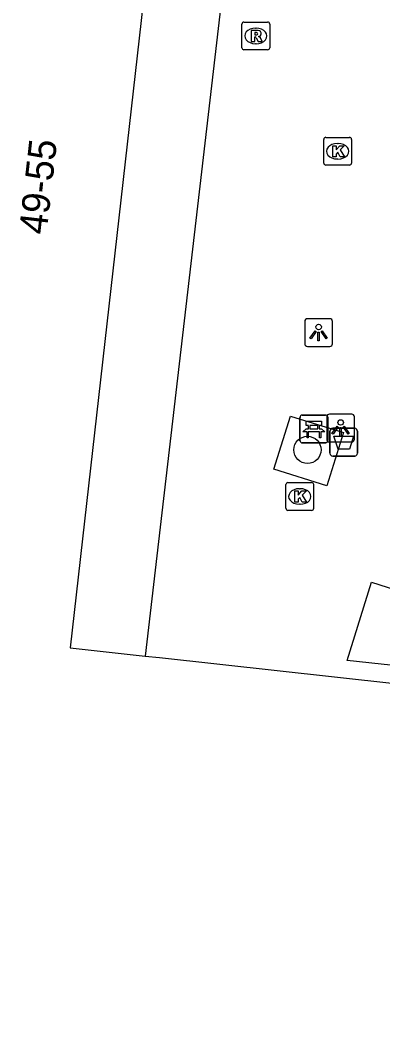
# Model space of a CAD drawing. Extents: x 162026 to 163499, y 387297 to 388169.
# Drawn here: x 162347.44 to 162360.5, y 387569.33 to 387605.84 of the extents above; entities that cross this region are included whole.
import ezdxf

# ---------------------------------------------------------------- set-up
doc = ezdxf.new("R2010")
doc.units = 0
for name, color, linetype in [('IMGEO_Afvalbak', 7, 'Continuous'), ('IMGEO_Bank', 7, 'Continuous'), ('IMGEO_Boom', 7, 'Continuous'), ('IMGEO_Kolk', 7, 'Continuous'), ('IMGEO_Lichtpunt', 7, 'Continuous'), ('IMGEO_Pand', 7, 'Continuous'), ('IMGEO_Pand_nummerreeks', 7, 'Continuous'), ('IMGEO_Rioolput', 7, 'Continuous'), ('IMGEO_Voetpad_open', 7, 'Continuous')]:
    doc.layers.add(name, color=color, linetype=linetype)

msp = doc.modelspace()

# ---------------------------------------------------------------- linework, layer by layer
at = {"layer": 'IMGEO_Afvalbak'}
for p, q in [((162358.598, 387590.256), (162358.598, 387591.056)), ((162358.598, 387591.056), (162358.598, 387590.256)), ((162358.698, 387591.156), (162359.488, 387591.156)), ((162359.488, 387591.156), (162358.698, 387591.156)), ((162359.588, 387591.056), (162359.588, 387590.256)), ((162359.588, 387590.256), (162359.588, 387591.056)), ((162359.488, 387590.156), (162358.698, 387590.156)), ((162358.698, 387590.156), (162359.488, 387590.156))]:
    msp.add_line(p, q, dxfattribs=at)
msp.add_lwpolyline([(162358.741, 387590.87), (162359.445, 387590.87), (162359.296, 387590.4), (162358.89, 387590.4), (162358.741, 387590.87)], dxfattribs=at)
for centre, start, end in [((162358.698, 387591.056), 90, 180), ((162358.698, 387591.056), 90, 180), ((162359.488, 387591.056), 0, 90), ((162359.488, 387591.056), 360, 90), ((162358.698, 387590.256), 180, 270), ((162358.698, 387590.256), 180, 270), ((162359.488, 387590.256), 270, 0), ((162359.488, 387590.256), 270, 0)]:
    msp.add_arc(centre, 0.1, start, end, dxfattribs=at)
at = {"layer": 'IMGEO_Bank'}
for p, q in [((162357.519, 387590.709), (162357.519, 387591.55)), ((162357.519, 387591.55), (162357.519, 387590.709)), ((162357.594, 387591.634), (162358.435, 387591.634)), ((162358.435, 387591.634), (162357.594, 387591.634)), ((162358.519, 387591.559), (162358.519, 387590.718)), ((162358.519, 387590.718), (162358.519, 387591.559)), ((162358.216, 387591.032), (162357.823, 387591.032)), ((162357.828, 387591.14), (162357.828, 387591.246)), ((162357.872, 387591.246), (162357.872, 387591.14)), ((162358.16, 387591.252), (162357.878, 387591.252)), ((162357.878, 387591.134), (162358.16, 387591.134)), ((162358.166, 387591.14), (162358.166, 387591.246)), ((162358.21, 387591.246), (162358.21, 387591.14)), ((162358.444, 387590.634), (162357.603, 387590.634)), ((162357.603, 387590.634), (162358.444, 387590.634))]:
    msp.add_line(p, q, dxfattribs=at)
for points in [[(162357.822, 387591.252), (162357.736, 387591.252), (162357.736, 387591.413), (162358.299, 387591.413), (162358.299, 387591.252), (162358.216, 387591.252)], [(162357.766, 387591.032), (162357.624, 387591.032), (162357.736, 387591.134), (162357.822, 387591.134)], [(162357.816, 387591.025), (162357.816, 387590.818), (162357.773, 387590.818), (162357.773, 387591.025)], [(162358.216, 387591.134), (162358.299, 387591.134), (162358.411, 387591.032), (162358.272, 387591.032)], [(162358.266, 387591.025), (162358.266, 387590.818), (162358.222, 387590.818), (162358.222, 387591.025)]]:
    msp.add_lwpolyline(points, dxfattribs=at)
for centre, radius, start, end in [((162357.597, 387591.556), 0.0779, 92.4484, 184.2845), ((162357.597, 387591.556), 0.0779, 92.4484, 184.2845), ((162358.441, 387591.556), 0.0779, 2.4484, 94.2845), ((162358.441, 387591.556), 0.0779, 2.4484, 94.2845), ((162357.766, 387591.025), 0.00671, 2.8957, 87.1043), ((162357.823, 387591.025), 0.00671, 92.8957, 177.1043), ((162357.821, 387591.245), 0.00671, 2.8957, 87.1043), ((162357.821, 387591.141), 0.00671, 272.8957, 357.1043), ((162357.878, 387591.245), 0.00671, 92.8957, 177.1043), ((162357.878, 387591.141), 0.00671, 182.8957, 267.1043), ((162358.16, 387591.245), 0.00671, 2.8957, 87.1043), ((162358.16, 387591.141), 0.00671, 272.8957, 357.1043), ((162358.217, 387591.245), 0.00671, 92.8957, 177.1043), ((162358.217, 387591.141), 0.00671, 182.8957, 267.1043), ((162358.215, 387591.025), 0.00671, 2.8957, 87.1043), ((162358.272, 387591.025), 0.00671, 92.8957, 177.1043), ((162357.597, 387590.712), 0.0779, 182.4484, 274.2845), ((162357.597, 387590.712), 0.0779, 182.4484, 274.2845), ((162358.441, 387590.712), 0.0779, 272.4484, 4.2845), ((162358.441, 387590.712), 0.0779, 272.4484, 4.2845)]:
    msp.add_arc(centre, radius, start, end, dxfattribs=at)
at = {"layer": 'IMGEO_Boom'}
msp.add_circle((162357.787, 387590.381), 0.489, dxfattribs=at)
at = {"layer": 'IMGEO_Kolk'}
for p, q in [((162358.376, 387600.703), (162358.376, 387601.555)), ((162358.451, 387601.629), (162359.303, 387601.629)), ((162359.377, 387601.555), (162359.377, 387600.703)), ((162358.864, 387601.409), (162358.889, 387601.409)), ((162358.887, 387600.849), (162358.862, 387600.849)), ((162359.303, 387600.629), (162358.451, 387600.629)), ((162357.01, 387588.278), (162357.01, 387589.13)), ((162357.085, 387589.204), (162357.937, 387589.204)), ((162358.011, 387589.13), (162358.011, 387588.278)), ((162357.498, 387588.984), (162357.523, 387588.984)), ((162357.521, 387588.424), (162357.496, 387588.424)), ((162357.937, 387588.204), (162357.085, 387588.204))]:
    msp.add_line(p, q, dxfattribs=at)
for points in [[(162358.376, 387600.703), (162358.376, 387601.555)], [(162358.451, 387601.629), (162359.303, 387601.629)], [(162359.377, 387601.555), (162359.377, 387600.703)], [(162358.697, 387601.329), (162358.82, 387601.329), (162358.82, 387601.178), (162358.95, 387601.329), (162359.114, 387601.329), (162358.968, 387601.178), (162359.121, 387600.929), (162358.969, 387600.929), (162358.884, 387601.093), (162358.82, 387601.026), (162358.82, 387600.929), (162358.697, 387600.929), (162358.697, 387601.329)], [(162359.303, 387600.629), (162358.451, 387600.629)], [(162357.01, 387588.278), (162357.01, 387589.13)], [(162357.085, 387589.204), (162357.937, 387589.204)], [(162358.011, 387589.13), (162358.011, 387588.278)], [(162357.331, 387588.904), (162357.454, 387588.904), (162357.454, 387588.753), (162357.584, 387588.904), (162357.748, 387588.904), (162357.602, 387588.753), (162357.755, 387588.504), (162357.603, 387588.504), (162357.518, 387588.668), (162357.454, 387588.601), (162357.454, 387588.504), (162357.331, 387588.504), (162357.331, 387588.904)], [(162357.937, 387588.204), (162357.085, 387588.204)]]:
    msp.add_lwpolyline(points, dxfattribs=at)
for centre, start, end in [((162358.453, 387601.553), 91.552, 178.448), ((162358.453, 387601.553), 91.552, 178.448), ((162359.301, 387601.553), 1.552, 88.448), ((162359.301, 387601.553), 1.552, 88.448), ((162358.453, 387600.705), 181.552, 268.448), ((162358.453, 387600.705), 181.552, 268.448), ((162359.301, 387600.705), 271.552, 358.448), ((162359.301, 387600.705), 271.552, 358.448), ((162357.087, 387589.128), 91.552, 178.448), ((162357.087, 387589.128), 91.552, 178.448), ((162357.935, 387589.128), 1.552, 88.448), ((162357.935, 387589.128), 1.552, 88.448), ((162357.087, 387588.28), 181.552, 268.448), ((162357.087, 387588.28), 181.552, 268.448), ((162357.935, 387588.28), 271.552, 358.448), ((162357.935, 387588.28), 271.552, 358.448)]:
    msp.add_arc(centre, 0.0765, start, end, dxfattribs=at)
for centre, major_axis, ratio, start_param, end_param in [((162358.863, 387601.129), (-0.387, 0.002), 0.722429, 4.712389, 7.853982), ((162358.888, 387601.129), (-0.39, 0.002), 0.717154, 1.570796, 4.712389), ((162357.497, 387588.704), (-0.387, 0.002), 0.722429, 4.712389, 7.853982), ((162357.522, 387588.704), (-0.39, 0.002), 0.717154, 1.570796, 4.712389)]:
    msp.add_ellipse(centre, major_axis=major_axis, ratio=ratio, start_param=start_param, end_param=end_param, dxfattribs=at)
at = {"layer": 'IMGEO_Lichtpunt'}
for p, q in [((162357.691, 387595.005), (162357.691, 387594.198)), ((162357.691, 387595.005), (162357.691, 387594.198)), ((162358.593, 387595.1), (162357.785, 387595.1)), ((162358.593, 387595.1), (162357.785, 387595.1)), ((162358.687, 387594.198), (162358.687, 387595.005)), ((162358.687, 387594.198), (162358.687, 387595.005)), ((162357.785, 387594.104), (162358.593, 387594.104)), ((162357.785, 387594.104), (162358.593, 387594.104)), ((162359.385, 387591.665), (162358.577, 387591.665)), ((162359.385, 387591.665), (162358.577, 387591.665)), ((162358.483, 387591.57), (162358.483, 387590.763)), ((162358.483, 387591.57), (162358.483, 387590.763)), ((162359.479, 387590.763), (162359.479, 387591.57)), ((162359.479, 387590.763), (162359.479, 387591.57)), ((162358.577, 387590.669), (162359.385, 387590.669)), ((162358.577, 387590.669), (162359.385, 387590.669))]:
    msp.add_line(p, q, dxfattribs=at)
for points in [[(162358.065, 387594.669), (162358.104, 387594.641), (162357.916, 387594.379), (162357.878, 387594.406), (162358.065, 387594.669)], [(162358.167, 387594.621), (162358.214, 387594.621), (162358.214, 387594.299), (162358.167, 387594.299), (162358.167, 387594.621)], [(162358.277, 387594.641), (162358.315, 387594.668), (162358.502, 387594.406), (162358.463, 387594.378), (162358.277, 387594.641)], [(162358.857, 387591.234), (162358.896, 387591.206), (162358.708, 387590.944), (162358.67, 387590.971), (162358.857, 387591.234)], [(162358.959, 387591.186), (162359.006, 387591.186), (162359.006, 387590.864), (162358.959, 387590.864), (162358.959, 387591.186)], [(162359.069, 387591.206), (162359.107, 387591.233), (162359.294, 387590.971), (162359.255, 387590.943), (162359.069, 387591.206)]]:
    msp.add_lwpolyline(points, dxfattribs=at)
for centre in [(162358.19, 387594.803), (162358.982, 387591.368)]:
    msp.add_circle(centre, 0.0994, dxfattribs=at)
for centre, start, end in [((162357.785, 387595.005), 90, 180), ((162357.785, 387595.005), 90, 180), ((162358.593, 387595.005), 0, 90), ((162358.593, 387595.005), 0, 90), ((162357.785, 387594.198), 180, 270), ((162357.785, 387594.198), 180, 270), ((162358.593, 387594.198), 270, 0), ((162358.593, 387594.198), 270, 360), ((162358.577, 387591.57), 90, 180), ((162358.577, 387591.57), 90, 180), ((162359.385, 387591.57), 0, 90), ((162359.385, 387591.57), 0, 90), ((162358.577, 387590.763), 180, 270), ((162358.577, 387590.763), 180, 270), ((162359.385, 387590.763), 270, 0), ((162359.385, 387590.763), 270, 360)]:
    msp.add_arc(centre, 0.0946, start, end, dxfattribs=at)
at = {"layer": 'IMGEO_Pand'}
for points in [[(162353.049, 387616.866), (162349.238, 387583.259), (162351.943, 387582.961)], [(162351.943, 387582.961), (162352.454, 387582.905), (162360.935, 387581.973), (162373.768, 387580.561), (162373.225, 387575.616), (162370.078, 387547.752)]]:
    msp.add_lwpolyline(points, dxfattribs=at)
at = {"layer": 'IMGEO_Rioolput'}
for p, q in [((162355.427, 387604.853), (162355.427, 387605.705)), ((162355.502, 387605.779), (162356.354, 387605.779)), ((162355.915, 387605.559), (162355.94, 387605.559)), ((162356.428, 387605.705), (162356.428, 387604.853)), ((162355.938, 387604.999), (162355.913, 387604.999)), ((162356.354, 387604.779), (162355.502, 387604.779))]:
    msp.add_line(p, q, dxfattribs=at)
for points in [[(162355.427, 387604.853), (162355.427, 387605.705)], [(162355.502, 387605.779), (162356.354, 387605.779)], [(162356.428, 387605.705), (162356.428, 387604.853)], [(162356.016, 387605.477), (162355.764, 387605.479), (162355.764, 387605.079)], [(162355.764, 387605.079), (162355.888, 387605.079), (162355.888, 387605.241), (162355.899, 387605.241)], [(162355.942, 387605.398), (162355.888, 387605.398), (162355.888, 387605.317)], [(162355.888, 387605.317), (162355.94, 387605.317)], [(162355.946, 387605.212), (162356.017, 387605.079), (162356.157, 387605.079), (162356.092, 387605.205)], [(162356.354, 387604.779), (162355.502, 387604.779)]]:
    msp.add_lwpolyline(points, dxfattribs=at)
for centre, radius, start, end in [((162355.504, 387605.703), 0.0765, 91.552, 178.448), ((162355.504, 387605.703), 0.0765, 91.552, 178.448), ((162356.352, 387605.703), 0.0765, 1.552, 88.448), ((162356.352, 387605.703), 0.0765, 1.552, 88.448), ((162355.898, 387605.188), 0.0533, 26.0293, 88.6989), ((162355.924, 387605.506), 0.19, 274.7715, 282.9687), ((162355.948, 387605.302), 0.0964, 77.0061, 93.1865), ((162355.962, 387605.359), 0.0378, 276.6634, 79.6772), ((162356.015, 387605.367), 0.109, 350.3612, 89.416), ((162356.013, 387605.367), 0.112, 277.5842, 350.9817), ((162355.997, 387605.152), 0.108, 29.5134, 73.7905), ((162355.504, 387604.855), 0.0765, 181.552, 268.448), ((162355.504, 387604.855), 0.0765, 181.552, 268.448), ((162356.352, 387604.855), 0.0765, 271.552, 358.448), ((162356.352, 387604.855), 0.0765, 271.552, 358.448)]:
    msp.add_arc(centre, radius, start, end, dxfattribs=at)
for centre, major_axis, ratio, start_param, end_param in [((162355.914, 387605.279), (-0.387, 0.002), 0.722429, 4.712389, 7.853982), ((162355.939, 387605.279), (-0.39, 0.002), 0.717154, 1.570796, 4.712389)]:
    msp.add_ellipse(centre, major_axis=major_axis, ratio=ratio, start_param=start_param, end_param=end_param, dxfattribs=at)
at = {"layer": 'IMGEO_Voetpad_open'}
for points in [[(162355.852, 387616.592), (162351.943, 387582.961)], [(162359.083, 387591), (162358.486, 387589.091), (162356.577, 387589.687), (162357.173, 387591.596), (162359.083, 387591)], [(162373.364, 387581.378), (162373.369, 387581.225), (162372.913, 387581.325), (162359.213, 387582.796), (162360.093, 387585.614), (162371.264, 387582.06), (162373.364, 387581.378)]]:
    msp.add_lwpolyline(points, dxfattribs=at)

# ---------------------------------------------------------------- texts
at = {"layer": 'IMGEO_Pand_nummerreeks'}
msp.add_text('49-55', height=1, rotation=83.5372, dxfattribs=at).set_placement((162348.387, 387598.104))

doc.saveas('drawing.dxf')
